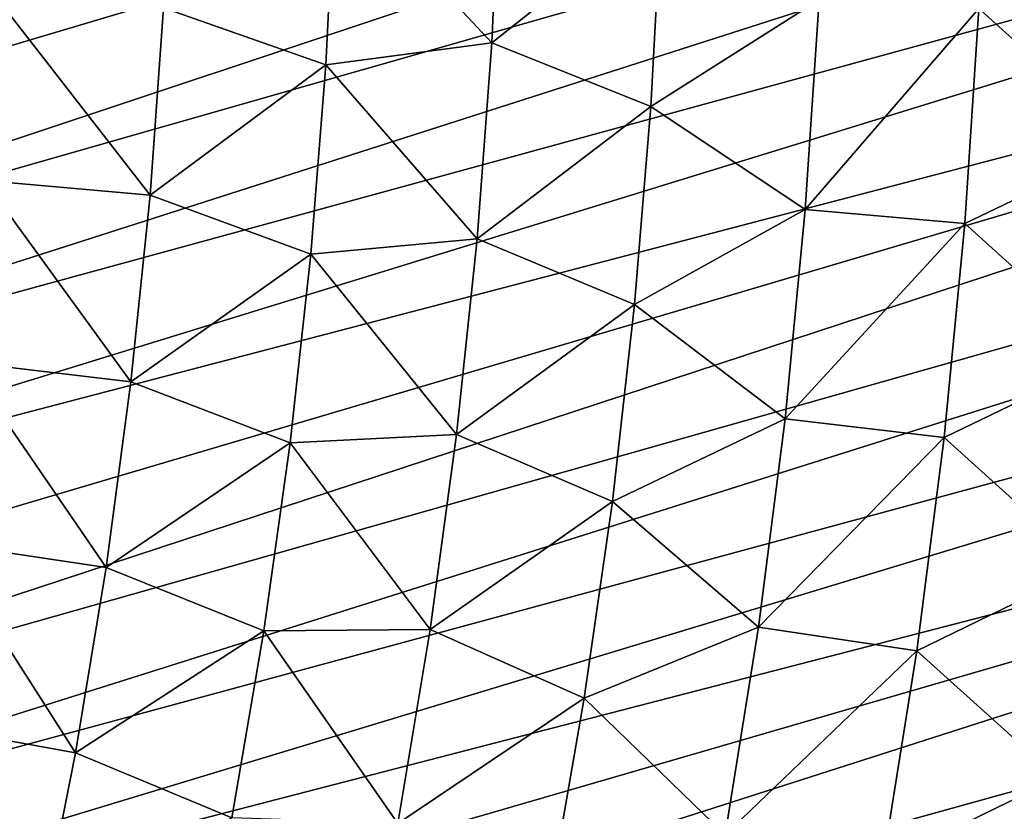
# Model space of a CAD drawing. Header units: millimetres. Extents: x -50 to 50, y -50 to 50.
# Tile 428 of 562: x 34.4 to 40, y -6.6 to -2.1. Entities that reach past the tile are written whole.
import ezdxf

# ---------------------------------------------------------------- set-up
doc = ezdxf.new("R2010")
doc.units = ezdxf.units.MM
doc.header["$LTSCALE"] = 65.185185
doc.layers.add('37', color=7, linetype='CONTINUOUS')
doc.layers.add('39', color=7, linetype='CONTINUOUS')

msp = doc.modelspace()

# ---------------------------------------------------------------- linework, layer by layer
at = {"layer": '37', "color": 15, "linetype": 'Continuous', "true_color": 0xaf503c}
for points in [[(37.0656, -2.1953, -7.7458), (36.1674, -1.2335, -8.271), (37.1153, -1.0677, -7.7458), (37.0656, -2.1953, -7.7458)], [(37.0656, -2.1953, -7.7458), (37.1153, -1.0677, -7.7458), (38.0385, -1.424, -7.207), (37.0656, -2.1953, -7.7458)], [(36.1138, -2.3215, -8.271), (35.1823, -1.9954, -8.7828), (36.1674, -1.2335, -8.271), (36.1138, -2.3215, -8.271)], [(36.1138, -2.3215, -8.271), (36.1674, -1.2335, -8.271), (37.0656, -2.1953, -7.7458), (36.1138, -2.3215, -8.271)], [(37.9788, -2.5612, -7.207), (37.0656, -2.1953, -7.7458), (38.0385, -1.424, -7.207), (37.9788, -2.5612, -7.207)], [(37.9788, -2.5612, -7.207), (38.0385, -1.424, -7.207), (38.9431, -1.9477, -6.655), (37.9788, -2.5612, -7.207)], [(40.7263, -2.7797, -5.5113), (39.8604, -1.9997, -6.0897), (40.7912, -1.5621, -5.5113), (40.7263, -2.7797, -5.5113)], [(34.227, -1.9412, -9.2809), (35.1048, -3.069, -8.7828), (34.1517, -2.9856, -9.2809), (34.227, -1.9412, -9.2809)], [(35.1823, -1.9954, -8.7828), (35.1048, -3.069, -8.7828), (34.227, -1.9412, -9.2809), (35.1823, -1.9954, -8.7828)], [(38.8642, -3.1515, -6.655), (37.9788, -2.5612, -7.207), (38.9431, -1.9477, -6.655), (38.8642, -3.1515, -6.655)], [(38.8642, -3.1515, -6.655), (38.9431, -1.9477, -6.655), (39.8604, -1.9997, -6.0897), (38.8642, -3.1515, -6.655)], [(35.1048, -3.069, -8.7828), (35.1823, -1.9954, -8.7828), (36.1138, -2.3215, -8.271), (35.1048, -3.069, -8.7828)], [(39.7794, -3.2314, -6.0897), (38.8642, -3.1515, -6.655), (39.8604, -1.9997, -6.0897), (39.7794, -3.2314, -6.0897)], [(39.7794, -3.2314, -6.0897), (39.8604, -1.9997, -6.0897), (40.7263, -2.7797, -5.5113), (39.7794, -3.2314, -6.0897)], [(36.9817, -3.3208, -7.7458), (36.1138, -2.3215, -8.271), (37.0656, -2.1953, -7.7458), (36.9817, -3.3208, -7.7458)], [(36.9817, -3.3208, -7.7458), (37.0656, -2.1953, -7.7458), (37.9788, -2.5612, -7.207), (36.9817, -3.3208, -7.7458)], [(36.0275, -3.4074, -8.271), (35.1048, -3.069, -8.7828), (36.1138, -2.3215, -8.271), (36.0275, -3.4074, -8.271)], [(36.0275, -3.4074, -8.271), (36.1138, -2.3215, -8.271), (36.9817, -3.3208, -7.7458), (36.0275, -3.4074, -8.271)], [(37.8851, -3.6961, -7.207), (36.9817, -3.3208, -7.7458), (37.9788, -2.5612, -7.207), (37.8851, -3.6961, -7.207)], [(37.8851, -3.6961, -7.207), (37.9788, -2.5612, -7.207), (38.8642, -3.1515, -6.655), (37.8851, -3.6961, -7.207)], [(40.625, -3.9947, -5.5113), (39.7794, -3.2314, -6.0897), (40.7263, -2.7797, -5.5113), (40.625, -3.9947, -5.5113)], [(34.1517, -2.9856, -9.2809), (34.9947, -4.1397, -8.7828), (34.0445, -4.0272, -9.2809), (34.1517, -2.9856, -9.2809)], [(35.1048, -3.069, -8.7828), (34.9947, -4.1397, -8.7828), (34.1517, -2.9856, -9.2809), (35.1048, -3.069, -8.7828)], [(34.9947, -4.1397, -8.7828), (35.1048, -3.069, -8.7828), (36.0275, -3.4074, -8.271), (34.9947, -4.1397, -8.7828)], [(38.748, -4.3522, -6.655), (37.8851, -3.6961, -7.207), (38.8642, -3.1515, -6.655), (38.748, -4.3522, -6.655)], [(38.748, -4.3522, -6.655), (38.8642, -3.1515, -6.655), (39.7794, -3.2314, -6.0897), (38.748, -4.3522, -6.655)], [(39.6604, -4.4601, -6.0897), (38.748, -4.3522, -6.655), (39.7794, -3.2314, -6.0897), (39.6604, -4.4601, -6.0897)], [(39.6604, -4.4601, -6.0897), (39.7794, -3.2314, -6.0897), (40.625, -3.9947, -5.5113), (39.6604, -4.4601, -6.0897)], [(36.8636, -4.4433, -7.7458), (36.0275, -3.4074, -8.271), (36.9817, -3.3208, -7.7458), (36.8636, -4.4433, -7.7458)], [(36.8636, -4.4433, -7.7458), (36.9817, -3.3208, -7.7458), (37.8851, -3.6961, -7.207), (36.8636, -4.4433, -7.7458)], [(35.9086, -4.4902, -8.271), (34.9947, -4.1397, -8.7828), (36.0275, -3.4074, -8.271), (35.9086, -4.4902, -8.271)], [(35.9086, -4.4902, -8.271), (36.0275, -3.4074, -8.271), (36.8636, -4.4433, -7.7458), (35.9086, -4.4902, -8.271)], [(37.7575, -4.8277, -7.207), (36.8636, -4.4433, -7.7458), (37.8851, -3.6961, -7.207), (37.7575, -4.8277, -7.207)], [(37.7575, -4.8277, -7.207), (37.8851, -3.6961, -7.207), (38.748, -4.3522, -6.655), (37.7575, -4.8277, -7.207)], [(40.4875, -5.2062, -5.5113), (39.6604, -4.4601, -6.0897), (40.625, -3.9947, -5.5113), (40.4875, -5.2062, -5.5113)], [(34.0445, -4.0272, -9.2809), (34.8518, -5.2065, -8.7828), (33.9055, -5.0651, -9.2809), (34.0445, -4.0272, -9.2809)], [(34.9947, -4.1397, -8.7828), (34.8518, -5.2065, -8.7828), (34.0445, -4.0272, -9.2809), (34.9947, -4.1397, -8.7828)], [(34.8518, -5.2065, -8.7828), (34.9947, -4.1397, -8.7828), (35.9086, -4.4902, -8.271), (34.8518, -5.2065, -8.7828)], [(38.5948, -5.5487, -6.655), (37.7575, -4.8277, -7.207), (38.748, -4.3522, -6.655), (38.5948, -5.5487, -6.655)], [(38.5948, -5.5487, -6.655), (38.748, -4.3522, -6.655), (39.6604, -4.4601, -6.0897), (38.5948, -5.5487, -6.655)], [(36.7114, -5.5617, -7.7458), (35.9086, -4.4902, -8.271), (36.8636, -4.4433, -7.7458), (36.7114, -5.5617, -7.7458)], [(36.7114, -5.5617, -7.7458), (36.8636, -4.4433, -7.7458), (37.7575, -4.8277, -7.207), (36.7114, -5.5617, -7.7458)], [(39.5034, -5.6844, -6.0897), (38.5948, -5.5487, -6.655), (39.6604, -4.4601, -6.0897), (39.5034, -5.6844, -6.0897)], [(39.5034, -5.6844, -6.0897), (39.6604, -4.4601, -6.0897), (40.4875, -5.2062, -5.5113), (39.5034, -5.6844, -6.0897)], [(35.7571, -5.5689, -8.271), (34.8518, -5.2065, -8.7828), (35.9086, -4.4902, -8.271), (35.7571, -5.5689, -8.271)], [(35.7571, -5.5689, -8.271), (35.9086, -4.4902, -8.271), (36.7114, -5.5617, -7.7458), (35.7571, -5.5689, -8.271)], [(37.5962, -5.955, -7.207), (36.7114, -5.5617, -7.7458), (37.7575, -4.8277, -7.207), (37.5962, -5.955, -7.207)], [(37.5962, -5.955, -7.207), (37.7575, -4.8277, -7.207), (38.5948, -5.5487, -6.655), (37.5962, -5.955, -7.207)], [(33.9055, -5.0651, -9.2809), (34.6765, -6.2685, -8.7828), (33.735, -6.0982, -9.2809), (33.9055, -5.0651, -9.2809)], [(34.8518, -5.2065, -8.7828), (34.6765, -6.2685, -8.7828), (33.9055, -5.0651, -9.2809), (34.8518, -5.2065, -8.7828)], [(34.6765, -6.2685, -8.7828), (34.8518, -5.2065, -8.7828), (35.7571, -5.5689, -8.271), (34.6765, -6.2685, -8.7828)], [(40.3139, -6.4131, -5.5113), (39.5034, -5.6844, -6.0897), (40.4875, -5.2062, -5.5113), (40.3139, -6.4131, -5.5113)], [(35.5732, -6.6426, -8.271), (34.6765, -6.2685, -8.7828), (35.7571, -5.5689, -8.271), (35.5732, -6.6426, -8.271)], [(35.5732, -6.6426, -8.271), (35.7571, -5.5689, -8.271), (36.5254, -6.6749, -7.7458), (35.5732, -6.6426, -8.271)], [(36.5254, -6.6749, -7.7458), (35.7571, -5.5689, -8.271), (36.7114, -5.5617, -7.7458), (36.5254, -6.6749, -7.7458)], [(36.5254, -6.6749, -7.7458), (36.7114, -5.5617, -7.7458), (37.5962, -5.955, -7.207), (36.5254, -6.6749, -7.7458)], [(38.4046, -6.7399, -6.655), (37.5962, -5.955, -7.207), (38.5948, -5.5487, -6.655), (38.4046, -6.7399, -6.655)], [(38.4046, -6.7399, -6.655), (38.5948, -5.5487, -6.655), (39.5034, -5.6844, -6.0897), (38.4046, -6.7399, -6.655)], [(39.3087, -6.9033, -6.0897), (38.4046, -6.7399, -6.655), (39.5034, -5.6844, -6.0897), (39.3087, -6.9033, -6.0897)], [(39.3087, -6.9033, -6.0897), (39.5034, -5.6844, -6.0897), (40.3139, -6.4131, -5.5113), (39.3087, -6.9033, -6.0897)], [(37.4011, -7.0769, -7.207), (36.5254, -6.6749, -7.7458), (37.5962, -5.955, -7.207), (37.4011, -7.0769, -7.207)], [(37.4011, -7.0769, -7.207), (37.5962, -5.955, -7.207), (38.4046, -6.7399, -6.655), (37.4011, -7.0769, -7.207)], [(33.735, -6.0982, -9.2809), (34.4688, -7.3246, -8.7828), (33.5329, -7.1256, -9.2809), (33.735, -6.0982, -9.2809)], [(34.6765, -6.2685, -8.7828), (34.4688, -7.3246, -8.7828), (33.735, -6.0982, -9.2809), (34.6765, -6.2685, -8.7828)], [(34.4688, -7.3246, -8.7828), (34.6765, -6.2685, -8.7828), (35.5732, -6.6426, -8.271), (34.4688, -7.3246, -8.7828)], [(40.1043, -7.6142, -5.5113), (39.3087, -6.9033, -6.0897), (40.3139, -6.4131, -5.5113), (40.1043, -7.6142, -5.5113)]]:
    msp.add_3dface(points, dxfattribs=at)
at = {"layer": '39', "color": 15, "linetype": 'Continuous', "true_color": 0xaf503c}
for points in [[(30.8923, -2.5481, 4.5), (49.5923, 3.2334, 4.5), (30.9421, -1.8491, 4.5), (30.8923, -2.5481, 4.5)], [(49.6421, 2.3477, 4.5), (49.5923, 3.2334, 4.5), (30.8923, -2.5481, 4.5), (49.6421, 2.3477, 4.5)], [(30.7455, -3.9415, 4.5), (49.6421, 2.3477, 4.5), (30.8268, -3.2456, 4.5), (30.7455, -3.9415, 4.5)], [(49.676, 1.4612, 4.5), (49.6421, 2.3477, 4.5), (30.7455, -3.9415, 4.5), (49.676, 1.4612, 4.5)], [(30.8268, -3.2456, 4.5), (49.6421, 2.3477, 4.5), (30.8923, -2.5481, 4.5), (30.8268, -3.2456, 4.5)], [(30.6485, -4.6354, 4.5), (49.676, 1.4612, 4.5), (30.7455, -3.9415, 4.5), (30.6485, -4.6354, 4.5)], [(49.6941, 0.5743, 4.5), (49.676, 1.4612, 4.5), (30.6485, -4.6354, 4.5), (49.6941, 0.5743, 4.5)], [(30.5359, -5.3269, 4.5), (49.6941, 0.5743, 4.5), (30.6485, -4.6354, 4.5), (30.5359, -5.3269, 4.5)], [(49.6964, -0.3129, 4.5), (49.6941, 0.5743, 4.5), (30.5359, -5.3269, 4.5), (49.6964, -0.3129, 4.5)], [(30.2639, -6.7013, 4.5), (49.6964, -0.3129, 4.5), (30.4076, -6.0157, 4.5), (30.2639, -6.7013, 4.5)], [(49.6829, -1.1999, 4.5), (49.6964, -0.3129, 4.5), (30.2639, -6.7013, 4.5), (49.6829, -1.1999, 4.5)], [(30.4076, -6.0157, 4.5), (49.6964, -0.3129, 4.5), (30.5359, -5.3269, 4.5), (30.4076, -6.0157, 4.5)], [(30.1046, -7.3837, 4.5), (49.6829, -1.1999, 4.5), (30.2639, -6.7013, 4.5), (30.1046, -7.3837, 4.5)], [(49.6535, -2.0866, 4.5), (49.6829, -1.1999, 4.5), (30.1046, -7.3837, 4.5), (49.6535, -2.0866, 4.5)], [(29.93, -8.0622, 4.5), (49.6535, -2.0866, 4.5), (30.1046, -7.3837, 4.5), (29.93, -8.0622, 4.5)], [(49.6083, -2.9725, 4.5), (49.6535, -2.0866, 4.5), (29.93, -8.0622, 4.5), (49.6083, -2.9725, 4.5)], [(29.535, -9.4065, 4.5), (49.6083, -2.9725, 4.5), (29.7401, -8.7366, 4.5), (29.535, -9.4065, 4.5)], [(49.5473, -3.8576, 4.5), (49.6083, -2.9725, 4.5), (29.535, -9.4065, 4.5), (49.5473, -3.8576, 4.5)], [(29.7401, -8.7366, 4.5), (49.6083, -2.9725, 4.5), (29.93, -8.0622, 4.5), (29.7401, -8.7366, 4.5)], [(29.3148, -10.0717, 4.5), (49.5473, -3.8576, 4.5), (29.535, -9.4065, 4.5), (29.3148, -10.0717, 4.5)], [(49.4705, -4.7413, 4.5), (49.5473, -3.8576, 4.5), (29.3148, -10.0717, 4.5), (49.4705, -4.7413, 4.5)], [(28.8297, -11.3861, 4.5), (49.4705, -4.7413, 4.5), (29.0797, -10.7316, 4.5), (28.8297, -11.3861, 4.5)], [(49.3779, -5.6237, 4.5), (49.4705, -4.7413, 4.5), (28.8297, -11.3861, 4.5), (49.3779, -5.6237, 4.5)], [(29.0797, -10.7316, 4.5), (49.4705, -4.7413, 4.5), (29.3148, -10.0717, 4.5), (29.0797, -10.7316, 4.5)], [(28.5649, -12.0349, 4.5), (49.3779, -5.6237, 4.5), (28.8297, -11.3861, 4.5), (28.5649, -12.0349, 4.5)], [(49.2697, -6.5041, 4.5), (49.3779, -5.6237, 4.5), (28.5649, -12.0349, 4.5), (49.2697, -6.5041, 4.5)], [(27.9918, -13.3135, 4.5), (49.2697, -6.5041, 4.5), (28.2856, -12.6773, 4.5), (27.9918, -13.3135, 4.5)], [(49.1457, -7.3826, 4.5), (49.2697, -6.5041, 4.5), (27.9918, -13.3135, 4.5), (49.1457, -7.3826, 4.5)], [(28.2856, -12.6773, 4.5), (49.2697, -6.5041, 4.5), (28.5649, -12.0349, 4.5), (28.2856, -12.6773, 4.5)]]:
    msp.add_3dface(points, dxfattribs=at)

doc.saveas('drawing.dxf')
